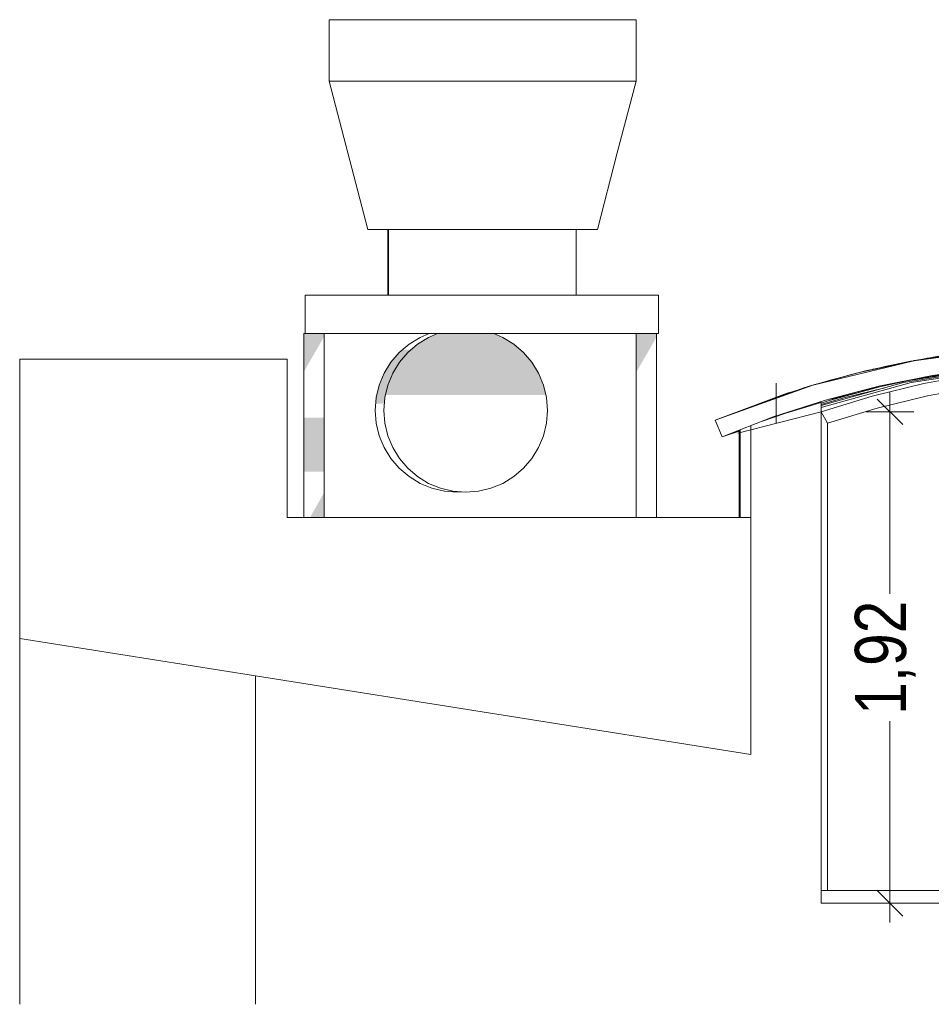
# Model space of a CAD drawing. Header units: millimetres. Extents: x 52659 to 1698020, y -10054 to 104697.
# Tile 351 of 363: x 1550255 to 1553817, y 6646 to 10492. Entities that reach past the tile are written whole.
import ezdxf

# ---------------------------------------------------------------- set-up
doc = ezdxf.new("R2010")
doc.units = ezdxf.units.MM
doc.header["$MEASUREMENT"] = 0
for name, color, linetype in [('00-00 ANCIENNE VERRIERE', 7, 'Continuous'), ('02-05 Poteau.Construction', 7, 'Continuous'), ('02-06 Poutre.Construction', 7, 'Continuous'), ('05-02 Cotation 200ème 100ème.Cotations', 7, 'Continuous'), ('08-01 2D Dessin général.2D', 7, 'Continuous'), ('A-GLAZ-CWMG-OTLN.Modèle IFC', 7, 'Continuous'), ('A-WALL-____-OTLN.Modèle IFC', 7, 'Continuous'), ('IFC Calque.Modèle IFC', 7, 'Continuous'), ('M-EQPM-____-OTLN.Modèle IFC', 7, 'Continuous'), ('Portes ARCHICAD', 7, 'Continuous'), ('S-BEAM-____-OTLN.Modèle IFC', 7, 'Continuous')]:
    doc.layers.add(name, color=color, linetype=linetype)
doc.styles.add('STYLE_GENERE_3', font='ARIALN.TTF')
doc.dimstyles.new('STYLE_GENERE__2', dxfattribs={"dimtxt": 200, "dimasz": 95, "dimexe": 0.18, "dimexo": 100, "dimgap": 0, "dimtad": 0, "dimlfac": 0.001, "dimzin": 0, "dimdsep": 46, "dimtxsty": 'STYLE_GENERE_3', "dimblk": 'ARROWHEAD_6', "dimblk1": 'ARROWHEAD_6', "dimblk2": 'ARROWHEAD_6', "dimcen": 0.09, "dimclrd": 7, "dimclre": 7, "dimclrt": 7, "dimazin": 0, "dimtfac": 1, "dimtdec": 4, "dimtmove": 0, "dimatfit": 3, "dimfxl": 1, "dimtolj": 1, "dimtzin": 0, "dimarcsym": 0})

# ---------------------------------------------------------------- blocks, each defined once
blk = doc.blocks.new('Élément de coupe_1334_6', base_point=(1572445.2, -2053.8))
at = {"layer": 'A-WALL-____-OTLN.Modèle IFC', "color": 7, "linetype": 'Continuous', "lineweight": 18}
for p, q in [((1551176.1, 7929.1), (1550255.2, 8074.9)), ((1551176.1, 6646.2), (1551176.1, 7929.1))]:
    blk.add_line(p, q, dxfattribs=at)
at = {"layer": 'A-WALL-____-OTLN.Modèle IFC', "color": 7, "linetype": 'Continuous', "lineweight": 9}
blk.add_line((1550255.2, 8074.9), (1550255.2, 6646.2), dxfattribs=at)
blk = doc.blocks.new('Élément de coupe_1335_6', base_point=(1572445.2, -2053.8))
at = {"layer": 'A-WALL-____-OTLN.Modèle IFC', "color": 7, "linetype": 'Continuous', "lineweight": 18}
blk.add_line((1553065.6, 8548.4), (1553065.6, 8886.3), dxfattribs=at)
blk = doc.blocks.new('Élément de coupe_1336_6', base_point=(1572445.2, -2053.8))
at = {"layer": 'A-WALL-____-OTLN.Modèle IFC', "color": 7, "linetype": 'Continuous', "lineweight": 18}
for p, q in [((1553386.4, 8996.7), (1553248.6, 8955.4)), ((1553375.6, 8996.7), (1553386.4, 8996.7)), ((1553386.4, 8960.7), (1553386.4, 8996.7)), ((1553248.6, 8955.4), (1553157.1, 8924.1)), ((1553070.4, 8888.2), (1553070.4, 8890.6)), ((1553070.4, 8548.4), (1553070.4, 8888.2)), ((1553112.4, 8906.8), (1553112.4, 8548.4)), ((1558206.8, 8071.6), (1558206.8, 8078.8)), ((1558208.1, 8078.8), (1558206.8, 8078.8)), ((1558206.8, 8050.5), (1558206.8, 8071.6)), ((1558248.7, 8064.9), (1558248.7, 7041)), ((1558445.3, 7686.6), (1558445.3, 7997.2)), ((1560318.5, 7964.3), (1558445.3, 7686.6)), ((1553112.4, 7622.4), (1551176.1, 7929.1)), ((1558248.7, 7041), (1555818, 7041))]:
    blk.add_line(p, q, dxfattribs=at)
at = {"layer": 'A-WALL-____-OTLN.Modèle IFC', "color": 7, "linetype": 'Continuous', "lineweight": 9}
blk.add_line((1560318.5, 6646.2), (1560318.5, 7964.3), dxfattribs=at)
blk = doc.blocks.new('Élément de coupe_1348_6', base_point=(1572445.2, -2053.8))
at = {"layer": 'A-GLAZ-CWMG-OTLN.Modèle IFC', "color": 7, "linetype": 'Continuous', "lineweight": 18}
for p, q in [((1554197.2, 9136.1), (1553991.3, 9109.2)), ((1554197.2, 9136.1), (1554163, 9136.1)), ((1554202, 9086.3), (1554197.2, 9136.1)), ((1553991.3, 9109.2), (1553787.2, 9070.9)), ((1554001.2, 9060.1), (1554172.9, 9082.5)), ((1554172.9, 9082.5), (1554202, 9086.3)), ((1553787.2, 9070.9), (1553585.3, 9021.4)), ((1553801.9, 9023), (1554001.2, 9060.1)), ((1553585.3, 9021.4), (1553386.4, 8960.7)), ((1553604.9, 8975), (1553801.9, 9023)), ((1553410.7, 8916.3), (1553604.9, 8975)), ((1553410.7, 8916.3), (1553410.7, 8916.3))]:
    blk.add_line(p, q, dxfattribs=at)
blk = doc.blocks.new('Élément de coupe_1359_6', base_point=(1572445.2, -2053.8))
at = {"layer": 'A-GLAZ-CWMG-OTLN.Modèle IFC', "color": 7, "linetype": 'Continuous', "lineweight": 18}
for p, q in [((1553386.4, 7041), (1553386.4, 7091)), ((1554172.9, 7091), (1553410.7, 7091)), ((1554197.2, 7091), (1554172.9, 7091)), ((1554197.2, 7041), (1554197.2, 7091)), ((1554197.2, 7041), (1553386.4, 7041))]:
    blk.add_line(p, q, dxfattribs=at)
blk = doc.blocks.new('Élément de coupe_1360_6', base_point=(1572445.2, -2053.8))
at = {"layer": 'A-GLAZ-CWMG-OTLN.Modèle IFC', "color": 7, "linetype": 'Continuous', "lineweight": 18}
for p, q in [((1553386.4, 7091), (1553386.4, 8960.7)), ((1553410.7, 8916.3), (1553386.4, 8960.7)), ((1553410.7, 7091), (1553410.7, 8916.3)), ((1553386.4, 7091), (1553410.7, 7091))]:
    blk.add_line(p, q, dxfattribs=at)
blk = doc.blocks.new('Élément de coupe_1363_6', base_point=(1572445.2, -2053.8))
at = {"layer": 'M-EQPM-____-OTLN.Modèle IFC', "color": 7, "linetype": 'Continuous', "lineweight": 18}
for p, q in [((1551464, 10492.4), (1551470.1, 10492.4)), ((1551464, 10492.4), (1551464, 10252.4)), ((1551470.1, 10492.4), (1551488.3, 10492.4)), ((1551488.3, 10492.4), (1551518.2, 10492.4)), ((1551518.2, 10492.4), (1551559.3, 10492.4)), ((1551559.3, 10492.4), (1551610.6, 10492.4)), ((1551610.6, 10492.4), (1551671.1, 10492.4)), ((1551671.1, 10492.4), (1551739.6, 10492.4)), ((1551739.6, 10492.4), (1551814.8, 10492.4)), ((1551814.8, 10492.4), (1551895, 10492.4)), ((1551895, 10492.4), (1551978.6, 10492.4)), ((1551978.6, 10492.4), (1552064, 10492.4)), ((1552064, 10492.4), (1552149.4, 10492.4)), ((1552149.4, 10492.4), (1552233.1, 10492.4)), ((1552233.1, 10492.4), (1552313.3, 10492.4)), ((1552313.3, 10492.4), (1552388.4, 10492.4)), ((1552388.4, 10492.4), (1552456.9, 10492.4)), ((1552456.9, 10492.4), (1552517.5, 10492.4)), ((1552517.5, 10492.4), (1552568.8, 10492.4)), ((1552568.8, 10492.4), (1552609.8, 10492.4)), ((1552609.8, 10492.4), (1552639.7, 10492.4)), ((1552639.7, 10492.4), (1552657.9, 10492.4)), ((1552657.9, 10492.4), (1552664, 10492.4)), ((1552664, 10492.4), (1552664, 10252.4)), ((1551464, 10252.4), (1551470.1, 10252.4)), ((1551537.8, 9972), (1551464, 10252.4)), ((1551470.1, 10252.4), (1551488.3, 10252.4)), ((1551518.2, 10252.4), (1551488.3, 10252.4)), ((1551518.2, 10252.4), (1551559.3, 10252.4)), ((1551559.3, 10252.4), (1551610.6, 10252.4)), ((1551671.1, 10252.4), (1551610.6, 10252.4)), ((1551671.1, 10252.4), (1551739.6, 10252.4)), ((1551814.8, 10252.4), (1551739.6, 10252.4)), ((1551895, 10252.4), (1551814.8, 10252.4)), ((1551978.6, 10252.4), (1551895, 10252.4)), ((1552064, 10252.4), (1551978.6, 10252.4)), ((1552149.4, 10252.4), (1552064, 10252.4)), ((1552233.1, 10252.4), (1552149.4, 10252.4)), ((1552313.3, 10252.4), (1552233.1, 10252.4)), ((1552388.4, 10252.4), (1552313.3, 10252.4)), ((1552388.4, 10252.4), (1552456.9, 10252.4)), ((1552517.5, 10252.4), (1552456.9, 10252.4)), ((1552517.5, 10252.4), (1552568.8, 10252.4)), ((1552568.8, 10252.4), (1552609.8, 10252.4)), ((1552590.1, 9972), (1552664, 10252.4)), ((1552639.7, 10252.4), (1552609.8, 10252.4)), ((1552639.7, 10252.4), (1552657.9, 10252.4)), ((1552664, 10252.4), (1552657.9, 10252.4)), ((1551615.4, 9672.4), (1551537.8, 9972)), ((1552512.3, 9672.4), (1552590.1, 9972)), ((1551627.6, 9672.4), (1551615.4, 9672.4)), ((1551651.8, 9672.4), (1551627.6, 9672.4)), ((1551687.1, 9672.4), (1551651.8, 9672.4)), ((1551695.6, 9672.4), (1551687.1, 9672.4)), ((1551694, 9416.2), (1551694, 9672.4)), ((1551695.6, 9416.2), (1551695.6, 9672.4)), ((1551856.7, 9672.4), (1551695.6, 9672.4)), ((1551917.7, 9672.4), (1551856.7, 9672.4)), ((1551989.8, 9672.4), (1551917.7, 9672.4)), ((1552063.9, 9672.4), (1551989.8, 9672.4)), ((1552137.9, 9672.4), (1552063.9, 9672.4)), ((1552210, 9672.4), (1552137.9, 9672.4)), ((1552271, 9672.4), (1552210, 9672.4)), ((1552428.7, 9672.4), (1552271, 9672.4)), ((1552428.7, 9672.4), (1552428.7, 9416.2)), ((1552440.6, 9672.4), (1552428.7, 9672.4)), ((1552476, 9672.4), (1552440.6, 9672.4)), ((1552500.1, 9672.4), (1552476, 9672.4)), ((1552512.3, 9672.4), (1552500.1, 9672.4)), ((1552751.1, 9416.2), (1551371.1, 9416.2)), ((1551371.1, 9416.2), (1551371.1, 9266.2)), ((1552751.1, 9416.2), (1552751.1, 9266.2)), ((1551371.1, 9266.2), (1552751.1, 9266.2))]:
    blk.add_line(p, q, dxfattribs=at)
blk = doc.blocks.new('Élément de coupe_1366_6', base_point=(1572445.2, -2053.8))
at = {"layer": 'A-WALL-____-OTLN.Modèle IFC', "color": 7, "linetype": 'Continuous', "lineweight": 9}
for p, q in [((1551300.5, 9165.7), (1550255.2, 9165.7)), ((1550255.2, 9165.7), (1550255.2, 8074.9))]:
    blk.add_line(p, q, dxfattribs=at)
blk = doc.blocks.new('Élément de coupe_1367_6', base_point=(1572445.2, -2053.8))
at = {"layer": 'Portes ARCHICAD', "color": 7, "linetype": 'Continuous', "lineweight": 9}
blk.add_line((1553112.4, 7622.4), (1553112.4, 8548.4), dxfattribs=at)
blk = doc.blocks.new('Élément de coupe_1368_6', base_point=(1572445.2, -2053.8))
at = {"layer": 'IFC Calque.Modèle IFC', "color": 7, "linetype": 'Continuous', "lineweight": 5}
for p, q in [((1551300.5, 8548.4), (1551300.5, 9165.7)), ((1553112.4, 8548.4), (1551300.5, 8548.4))]:
    blk.add_line(p, q, dxfattribs=at)
blk = doc.blocks.new('Élément de coupe_1369_6', base_point=(1572445.2, -2053.8))
at = {"layer": 'S-BEAM-____-OTLN.Modèle IFC', "color": 7, "linetype": 'Continuous', "lineweight": 18}
for p, q in [((1553730.5, 9082.9), (1554025.2, 9128.2)), ((1554155.9, 9140.7), (1554292.6, 9146.5)), ((1553409.2, 9002.4), (1553610, 9056.6)), ((1553634.7, 9054.2), (1553474.5, 9015.6)), ((1553474.5, 9015.6), (1553386.4, 8989.2)), ((1558186, 8075.8), (1557619.4, 8270.9)), ((1558206.8, 8068.7), (1558195.5, 8072.6))]:
    blk.add_line(p, q, dxfattribs=at)
blk = doc.blocks.new('Élément de coupe_1372_6', base_point=(1572445.2, -2053.8))
at = {"layer": '02-06 Poutre.Construction', "linetype": 'Continuous', "lineweight": 0, "true_color": 0x000000}
blk.add_hatch(color=18, dxfattribs=at).paths.add_polyline_path([(1553070.4, 8890.6), (1553057.3, 8885.5), (1553058.4, 8883.3), (1553070.4, 8888.2)])
at = {"layer": '02-06 Poutre.Construction', "color": 7, "linetype": 'Continuous', "lineweight": 9}
for p, q in [((1553057.3, 8885.5), (1553058.4, 8883.3)), ((1553058.4, 8883.3), (1553070.4, 8888.2))]:
    blk.add_line(p, q, dxfattribs=at)
blk = doc.blocks.new('Élément de coupe_1373_6', base_point=(1572445.2, -2053.8))
at = {"layer": '00-00 ANCIENNE VERRIERE', "color": 7, "linetype": 'Continuous', "lineweight": 18}
for p, q in [((1553748.8, 9160.4), (1554151.1, 9213.8)), ((1553934.4, 9190.4), (1554151.1, 9213.8)), ((1553934.4, 9190.4), (1553986.3, 9197.1)), ((1553936.2, 9190.6), (1553986, 9197.1)), ((1553943.8, 9191.4), (1553962, 9193.6)), ((1553957.1, 9192.9), (1553988.6, 9197.4)), ((1554086.6, 9208.1), (1553988.6, 9197.4)), ((1553988.6, 9197.4), (1554032.1, 9200.9)), ((1553990.5, 9197.6), (1553990.6, 9197.7)), ((1553990.6, 9197.6), (1553993.8, 9198.1)), ((1553996, 9198.2), (1553993.8, 9198.1)), ((1554041.9, 9203.3), (1554048.6, 9204.3)), ((1554048.6, 9204.3), (1554062.3, 9205.7)), ((1554055.7, 9204.8), (1554062.3, 9205.7)), ((1554062.3, 9205.7), (1554071.7, 9206.5)), ((1554070.4, 9206.4), (1554079.8, 9207.5)), ((1554079.8, 9207.5), (1554078.3, 9207.2)), ((1554079.8, 9207.5), (1554083.5, 9207.8)), ((1554086.6, 9208.1), (1554147.2, 9213.4)), ((1554086.6, 9208.1), (1554114.3, 9209.8)), ((1554114.6, 9210.7), (1554109.3, 9210.1)), ((1554121.1, 9211.1), (1554114.6, 9210.7)), ((1554137.1, 9212.5), (1554141.1, 9213)), ((1554149.4, 9213.6), (1554141.1, 9213)), ((1554141.1, 9213), (1554145.9, 9213.2)), ((1554151.1, 9213.8), (1554556.9, 9224.3)), ((1554338, 9224), (1554151.1, 9213.8)), ((1554153.8, 9213.9), (1554161, 9214.5)), ((1554161, 9214.5), (1554168.9, 9214.8)), ((1554193.9, 9216.9), (1554162.7, 9214.6)), ((1554181.3, 9216), (1554176.5, 9215.6)), ((1554186.5, 9216.4), (1554181.3, 9216)), ((1554181.3, 9216), (1554182.9, 9216.1)), ((1554193.9, 9216.9), (1554225.7, 9217.9)), ((1554216.3, 9217.3), (1554193.9, 9216.9)), ((1554250.6, 9220.4), (1554196.8, 9217)), ((1554253.3, 9220.5), (1554224.7, 9217.8)), ((1554252.3, 9220.4), (1554250.6, 9220.4)), ((1554251.6, 9220.3), (1554250.6, 9220.4)), ((1554338, 9224), (1554253.3, 9220.5)), ((1554287.6, 9221.9), (1554295.9, 9222.5)), ((1554295.1, 9222.2), (1554300.9, 9222.7)), ((1554299.1, 9222.5), (1554295.9, 9222.5)), ((1554295.9, 9222.5), (1554298.6, 9222.5)), ((1554327.8, 9223.6), (1554300.9, 9222.7)), ((1554300.9, 9222.7), (1554322.7, 9223.3)), ((1554332.6, 9223.8), (1554333, 9223.8)), ((1554334.8, 9223.9), (1554333, 9223.8)), ((1554336.3, 9223.9), (1554334.8, 9223.9)), ((1554338, 9224), (1554556.9, 9224.3)), ((1554341.2, 9224), (1554340.4, 9224)), ((1554356, 9224.5), (1554340.8, 9224)), ((1554343.6, 9224), (1554371.6, 9224.8)), ((1554371.6, 9224.8), (1554348.6, 9224)), ((1554356, 9224.5), (1554359.7, 9224.5)), ((1554371.6, 9224.8), (1554401.2, 9224.1)), ((1554434.2, 9225.7), (1554378.5, 9224.7)), ((1554385.4, 9224.5), (1554548.4, 9224.5)), ((1554481.2, 9225.6), (1554415.1, 9224.5)), ((1554434.2, 9225.7), (1554418.4, 9224.5)), ((1554434.2, 9225.7), (1554481.2, 9225.6)), ((1554445.3, 9225.7), (1554443.5, 9225.6)), ((1554445.3, 9225.7), (1554451.1, 9225.7)), ((1554468.9, 9225.6), (1554470.4, 9225.7)), ((1554469.4, 9225.6), (1554470.4, 9225.7)), ((1554470.4, 9225.7), (1554479.6, 9225.6)), ((1554479.3, 9225.6), (1554479.6, 9225.6)), ((1554479.6, 9225.6), (1554479.9, 9225.6)), ((1554509.7, 9224.5), (1554481.2, 9225.6)), ((1554484.6, 9225.5), (1554518.7, 9224.5)), ((1554553.8, 9224.3), (1554548.4, 9224.5)), ((1554556.9, 9224.3), (1554747.3, 9214.4)), ((1554556.9, 9224.3), (1554961.5, 9191.8)), ((1554569.2, 9223.9), (1554564.3, 9223.9)), ((1554564.8, 9223.9), (1554570.1, 9223.9)), ((1554638, 9221.2), (1554570.1, 9223.9)), ((1554678.4, 9219.1), (1554570.2, 9223.6)), ((1554570.4, 9223.9), (1554570.3, 9223.9)), ((1554572.6, 9223.8), (1554570.4, 9223.9)), ((1554629.5, 9221.1), (1554638, 9221.2)), ((1554638, 9221.2), (1554667.6, 9219.5)), ((1554642.1, 9221), (1554640, 9221.1)), ((1554642.1, 9221), (1554643.5, 9220.9)), ((1554725.4, 9215.6), (1554678.4, 9219.1)), ((1554689.8, 9218.2), (1554710.8, 9217)), ((1554710.8, 9217), (1554699, 9217.6)), ((1554726.3, 9215.6), (1554710.8, 9217)), ((1554718.1, 9216.5), (1554714.1, 9216.7)), ((1554723.6, 9215.9), (1554718.1, 9216.5)), ((1554720.8, 9215.8), (1554733.3, 9215.4)), ((1554731.1, 9215.6), (1554721.8, 9216.1)), ((1554733.3, 9215.4), (1554722.6, 9215.7)), ((1554723.8, 9215.8), (1554731.1, 9215.6)), ((1554731.1, 9215.6), (1554732.9, 9215.4)), ((1554747.3, 9214.4), (1554733.3, 9215.4)), ((1554961.5, 9191.8), (1554747.3, 9214.4)), ((1554749.4, 9214.2), (1554748.5, 9214.3)), ((1554753.5, 9213.8), (1554749.4, 9214.2)), ((1554784.6, 9211.3), (1554750.1, 9214.1)), ((1554753.4, 9213.8), (1554755.6, 9213.7)), ((1554753.5, 9213.8), (1554753.5, 9213.8)), ((1554755.6, 9213.7), (1554760.1, 9213.3)), ((1554755.6, 9213.7), (1554766, 9212.8)), ((1554803.6, 9208.4), (1554784.6, 9211.3)), ((1554784.6, 9211.3), (1554831.9, 9205.5)), ((1554788.6, 9210.8), (1554807.7, 9209.2)), ((1554807.7, 9209.2), (1554797.1, 9209.8)), ((1554806.2, 9209.4), (1554805.8, 9209.4)), ((1554831.5, 9206.1), (1554807.7, 9209.2)), ((1554824.8, 9207.6), (1554808.1, 9209.2)), ((1554810.4, 9208.9), (1554824.8, 9207.6)), ((1554885.4, 9201.2), (1554814.1, 9207.7)), ((1554824.8, 9207.6), (1554841.3, 9205.2)), ((1554828.2, 9206.5), (1554844.2, 9204.9)), ((1554830.1, 9206.3), (1554837.7, 9205.5)), ((1554834.2, 9205.8), (1554830.9, 9206.2)), ((1554885.4, 9201.2), (1554929.1, 9195.2)), ((1554894.7, 9199.9), (1554895, 9199.9)), ((1554895, 9199.9), (1554906.1, 9198.8)), ((1554908.6, 9198.5), (1554896.2, 9199.7)), ((1554899.5, 9199.3), (1554908.6, 9198.5)), ((1554907.2, 9198.6), (1554906.1, 9198.8)), ((1554907.2, 9198.6), (1554907.2, 9198.6)), ((1554938.4, 9194.2), (1554908.6, 9198.5)), ((1553354.4, 9064.6), (1553748.8, 9160.4)), ((1553748.8, 9160.4), (1553534.8, 9113.9)), ((1553735.6, 9157.9), (1553681.2, 9147.1)), ((1553735.6, 9157.9), (1553740.6, 9158.6)), ((1553746.1, 9159.8), (1553736.9, 9158.1)), ((1553746.1, 9159.8), (1553748.8, 9160.4)), ((1553748.8, 9160.4), (1553934.4, 9190.4)), ((1553748.8, 9160.4), (1553750.3, 9160.7)), ((1553749.9, 9160.5), (1553750.3, 9160.7)), ((1553750.3, 9160.7), (1553783.8, 9166.5)), ((1553776.5, 9164.8), (1553789, 9167.7)), ((1553783.7, 9166), (1553818.8, 9172.8)), ((1553789, 9167.7), (1553815.4, 9172.1)), ((1553789, 9167.7), (1553809.6, 9171)), ((1553800.4, 9169.6), (1553798.5, 9169.3)), ((1553800.4, 9168.7), (1553818.8, 9172.8)), ((1553800.4, 9169.6), (1553807.7, 9170.8)), ((1553800.4, 9169.6), (1553801.6, 9169.8)), ((1553818.8, 9172.8), (1553921.9, 9188.7)), ((1553824.2, 9173.6), (1553839, 9176.1)), ((1553839, 9176.1), (1553846.9, 9177.1)), ((1553846.1, 9177), (1553887.9, 9183.8)), ((1553851.7, 9177.9), (1553888.4, 9183.8)), ((1553887.9, 9183.8), (1553888, 9183.8)), ((1553888, 9183.8), (1553888, 9183.8)), ((1553916.8, 9187.9), (1553888.4, 9183.8)), ((1553912.6, 9186.9), (1553921.9, 9188.7)), ((1553934.4, 9190.4), (1553921.9, 9188.7)), ((1553929.4, 9189.7), (1553929.5, 9189.7)), ((1553929.5, 9189.7), (1553929.7, 9189.8)), ((1553929.7, 9189.8), (1553930, 9189.8)), ((1553934.4, 9190.4), (1553934.4, 9190.4)), ((1554423.7, 9154.3), (1554167.1, 9143.4)), ((1554463.3, 9155.7), (1554248.7, 9150.1)), ((1554677.8, 9149), (1554463.3, 9155.7)), ((1555146.5, 9162.4), (1554961.5, 9191.8)), ((1554961.5, 9191.8), (1555360.3, 9116.6)), ((1555009.4, 9184.2), (1555062.8, 9176.8)), ((1555029.9, 9180.9), (1555062.8, 9176.8)), ((1555033.6, 9180.8), (1555047.1, 9179.3)), ((1555047.1, 9179.3), (1555056.4, 9177.7)), ((1555062.8, 9176.8), (1555124.5, 9165.9)), ((1555093, 9170.9), (1555062.8, 9176.8)), ((1555084.6, 9173.2), (1555076.1, 9174.5)), ((1555084.6, 9173.2), (1555097.4, 9171)), ((1555092.3, 9171.6), (1555092.1, 9171.6)), ((1555099.3, 9170.7), (1555092.1, 9171.6)), ((1555099.3, 9170.7), (1555093.3, 9171.4)), ((1555126.4, 9165.6), (1555099.3, 9170.7)), ((1555100.4, 9170.6), (1555099.3, 9170.7)), ((1555101.5, 9170.4), (1555100.4, 9170.6)), ((1555101.5, 9170.4), (1555103.2, 9170)), ((1555146.4, 9162.4), (1555101.5, 9170.4)), ((1555108.4, 9169.1), (1555109.7, 9169)), ((1555109.7, 9169), (1555111.6, 9168.6)), ((1555123.9, 9166.5), (1555121.4, 9166.8)), ((1555126.2, 9166), (1555123.9, 9166.5)), ((1555360.3, 9116.6), (1555146.5, 9162.4)), ((1555146.5, 9162.4), (1555266.7, 9138.2)), ((1555147, 9162.3), (1555146.7, 9162.3)), ((1555147, 9162.3), (1555160.3, 9159.8)), ((1555147.4, 9162.2), (1555147, 9162.3)), ((1555153.5, 9161), (1555154.1, 9161)), ((1555154.1, 9160.9), (1555154.2, 9160.9)), ((1555160.3, 9159.8), (1555154.2, 9160.9)), ((1555160.3, 9159.8), (1555164.2, 9158.9)), ((1555160.7, 9159.5), (1555174, 9157.2)), ((1555164.3, 9158.8), (1555182.3, 9155.6)), ((1555174, 9157.2), (1555168.9, 9158)), ((1555182.3, 9155.6), (1555174, 9157.2)), ((1555175.1, 9157), (1555175, 9157)), ((1555175.1, 9157), (1555175.1, 9157)), ((1555197.6, 9152.1), (1555182.3, 9155.6)), ((1555236.5, 9144.4), (1555185.6, 9154.8)), ((1555220.4, 9147.5), (1555188, 9154.3)), ((1553565.6, 9121.4), (1553539.8, 9115)), ((1553552.4, 9117.8), (1553565.6, 9121.4)), ((1553565.6, 9121.4), (1553613.8, 9131.7)), ((1553566.9, 9121.7), (1553569.9, 9122.4)), ((1553623.1, 9134.2), (1553569.9, 9122.4)), ((1553569.9, 9122.4), (1553573.5, 9123.1)), ((1553587.9, 9126.4), (1553595.8, 9128.5)), ((1553595.8, 9128.5), (1553588.9, 9126.6)), ((1553628.6, 9135.6), (1553595.8, 9128.5)), ((1553598, 9127.6), (1553635.5, 9137.4)), ((1553635.5, 9137.4), (1553702.7, 9150.4)), ((1553681.2, 9147.1), (1553635.5, 9137.4)), ((1553681.2, 9147.1), (1553707.2, 9151.3)), ((1553686.1, 9148.1), (1553685.6, 9147.9)), ((1553688.2, 9148.5), (1553686.1, 9148)), ((1553688, 9148.5), (1553688, 9148.5)), ((1553688.1, 9148.5), (1553688, 9148.5)), ((1553689.8, 9148.8), (1553688.2, 9148.5)), ((1553707, 9152.2), (1553688.3, 9148.5)), ((1553815.5, 9101), (1554097.1, 9137.5)), ((1554034.8, 9132.4), (1553822.2, 9102.4)), ((1553881.9, 9106.2), (1553937.5, 9116.8)), ((1553958.3, 9119.5), (1553985.9, 9122.2)), ((1554248.7, 9150.1), (1554034.8, 9132.4)), ((1554383, 9152.5), (1554395.6, 9152.2)), ((1554891.6, 9130), (1554677.8, 9149)), ((1555104, 9098.9), (1554891.6, 9130)), ((1555247.9, 9142.3), (1555218.8, 9147.8)), ((1555247.9, 9142.3), (1555231.6, 9145.3)), ((1555247.9, 9142.3), (1555256.5, 9140.3)), ((1555261.7, 9139.3), (1555253, 9141.1)), ((1555262.7, 9139), (1555261.7, 9139.3)), ((1555261.7, 9139.3), (1555263.7, 9138.8)), ((1555315.4, 9126.2), (1555266.7, 9138.2)), ((1555323.4, 9125.4), (1555266.7, 9138.2)), ((1555293.2, 9132.3), (1555286.6, 9133.7)), ((1555288.9, 9133.2), (1555293.2, 9132.3)), ((1555310.2, 9128.4), (1555293.2, 9132.3)), ((1555323.4, 9125.4), (1555334.6, 9122.1)), ((1555350.1, 9118.8), (1555323.4, 9125.4)), ((1555340.5, 9121.4), (1555328.8, 9124.1)), ((1555341.3, 9121.2), (1555335.8, 9122.3)), ((1555341.3, 9121.2), (1555336.5, 9122.2)), ((1555354.9, 9117.8), (1555341.3, 9121.2)), ((1555343.8, 9120.6), (1555342.1, 9121)), ((1555343.8, 9120.6), (1555343, 9120.8)), ((1555355.6, 9117.6), (1555343.8, 9120.6)), ((1555360.3, 9116.6), (1555749, 8999.6)), ((1555468.9, 9088.4), (1555360.3, 9116.6)), ((1553534.8, 9113.9), (1553354.4, 9064.6)), ((1553433.4, 9087.4), (1553358.7, 9065.8)), ((1553370.2, 9069.3), (1553401.1, 9078.3)), ((1553432.4, 9087.1), (1553372.2, 9069.8)), ((1553401.1, 9078.3), (1553423.8, 9084.7)), ((1553401.1, 9078.3), (1553404.5, 9079.1)), ((1553433.4, 9087.4), (1553417.5, 9081.9)), ((1553534.8, 9113.9), (1553433.4, 9087.4)), ((1553433.6, 9087.4), (1553433.5, 9087.4)), ((1553433.7, 9087.5), (1553433.6, 9087.4)), ((1553500.3, 9105.2), (1553489.5, 9102.1)), ((1553490.2, 9102.3), (1553500.3, 9105.2)), ((1553524, 9111.1), (1553500.3, 9105.2)), ((1553794.3, 9096.8), (1553531.3, 9039.4)), ((1553822.2, 9102.4), (1553611.7, 9060.3)), ((1553901, 9112.1), (1553753.2, 9087.8)), ((1553883.8, 9106.5), (1553886, 9106.9)), ((1553884.4, 9106.7), (1553895.9, 9108.3)), ((1555314.3, 9055.7), (1555104, 9098.9)), ((1555373.9, 9113.1), (1555384.2, 9110.7)), ((1555376.6, 9112.4), (1555384.2, 9110.7)), ((1555384.2, 9110.7), (1555390.7, 9108.7)), ((1555390.3, 9108.9), (1555390.2, 9108.9)), ((1555396.9, 9107.2), (1555390.3, 9108.8)), ((1555426.6, 9099.8), (1555391.1, 9108.6)), ((1555397.2, 9107.1), (1555396.9, 9107.2)), ((1555434.5, 9097.4), (1555426.6, 9099.8)), ((1555427.8, 9099.4), (1555429, 9099.2)), ((1555429, 9099.2), (1555438.8, 9096.6)), ((1555429, 9099.2), (1555445.6, 9094.7)), ((1555446.3, 9094.6), (1555433.7, 9097.6)), ((1555436, 9097.3), (1555435.8, 9097.4)), ((1555436.1, 9097.3), (1555436, 9097.3)), ((1555436, 9097.3), (1555436, 9097.3)), ((1555437.6, 9096.9), (1555437.6, 9096.9)), ((1555437.7, 9096.9), (1555437.6, 9096.9)), ((1555446.1, 9094.6), (1555438.8, 9096.6)), ((1555438.8, 9096.6), (1555439.3, 9096.4)), ((1555451.5, 9092.9), (1555446.3, 9094.6)), ((1555446.3, 9094.6), (1555453.8, 9092.6)), ((1555451, 9093.3), (1555451, 9093.3)), ((1555453.8, 9092.6), (1555457.5, 9091.4)), ((1555468.9, 9088.4), (1555749, 8999.6)), ((1552972.3, 8927.7), (1553354.4, 9064.6)), ((1553348.6, 9062.9), (1552972.3, 8927.7)), ((1553318.5, 9053.7), (1552972.3, 8927.7)), ((1553297.6, 9047.1), (1552972.3, 8927.7)), ((1553297.6, 9047.1), (1553243.2, 9029.5)), ((1553315.8, 9052.7), (1553297.6, 9047.1)), ((1553305.3, 9049.6), (1553304.1, 9049.1)), ((1553318.1, 9053.5), (1553305.3, 9049.6)), ((1553348.6, 9062.9), (1553318.5, 9053.7)), ((1553320.4, 9054.3), (1553321, 9054.5)), ((1553321.2, 9054.5), (1553321, 9054.5)), ((1553321.2, 9054.5), (1553328.4, 9056.7)), ((1553330.6, 9057.4), (1553323.6, 9055.3)), ((1553330.1, 9057.2), (1553330.6, 9057.4)), ((1553330.6, 9057.4), (1553344.9, 9061.8)), ((1553333.2, 9058.2), (1553334.3, 9058.5)), ((1553335.6, 9059), (1553334.3, 9058.5)), ((1553335.6, 9059), (1553335.8, 9059)), ((1553344.9, 9061.8), (1553344.6, 9061.7)), ((1553344.9, 9061.8), (1553345.7, 9062)), ((1553353.4, 9064.3), (1553348.6, 9062.9)), ((1553356.3, 9065.2), (1553359.7, 9066.2)), ((1553357.1, 9065.4), (1553369.6, 9069.2)), ((1553363.6, 9067.4), (1553359.7, 9066.2)), ((1553361.4, 9066.7), (1553359.7, 9066.2)), ((1553362.6, 9067.1), (1553364.4, 9067.6)), ((1553364.4, 9067.6), (1553367.5, 9068.5)), ((1553364.4, 9067.6), (1553365.3, 9067.8)), ((1553374.8, 9070.5), (1553369.6, 9069.2)), ((1553611.7, 9060.3), (1553403.9, 9006.3)), ((1553430.1, 9009.5), (1553601.4, 9054.2)), ((1553572.6, 9046.7), (1553575.8, 9047.3)), ((1555521.8, 9000.5), (1555314.3, 9055.7)), ((1553243.2, 9029.5), (1552972.3, 8927.7)), ((1553403.9, 9006.3), (1553199.6, 8940.5)), ((1553248, 9031), (1553248.8, 9031.3)), ((1553248.8, 9031.3), (1553256.2, 9033.7)), ((1553257.9, 9034.3), (1553256.1, 9033.6)), ((1553257.9, 9034.3), (1553265.6, 9036.7)), ((1553260.6, 9035.1), (1553257.9, 9034.3)), ((1553474.5, 9024.6), (1553386.4, 8994.7)), ((1553413.9, 9003.7), (1553434.5, 9010.7)), ((1553423.5, 9006.8), (1553415.5, 9004.1)), ((1553437.1, 9009.9), (1553422.5, 9006.6)), ((1555725.7, 8933.6), (1555521.8, 9000.5)), ((1555749, 8999.6), (1558585.4, 8022.9)), ((1552999.4, 8863.1), (1552972.3, 8927.7)), ((1553199.6, 8940.5), (1552999.4, 8863.1)), ((1558562.6, 7956.8), (1555725.7, 8933.6)), ((1553065.6, 8885.6), (1552999.4, 8863.1)), ((1552999.4, 8863.1), (1553065.6, 8885.6)), ((1553065.6, 8885.5), (1552999.4, 8863.1)), ((1553065.6, 8884.8), (1552999.4, 8863.1)), ((1558585.4, 8022.9), (1558562.6, 7956.8))]:
    blk.add_line(p, q, dxfattribs=at)
at = {"layer": '00-00 ANCIENNE VERRIERE', "color": 7, "linetype": 'Continuous', "lineweight": 9}
for p, q in [((1554451.9, 9225.6), (1554451.1, 9225.7)), ((1554805.8, 9209.4), (1554805.6, 9209.4)), ((1553425, 9085), (1553423.8, 9084.7))]:
    blk.add_line(p, q, dxfattribs=at)
blk = doc.blocks.new('Élément de coupe_1382_6', base_point=(1572445.2, -2053.8))
at = {"layer": 'S-BEAM-____-OTLN.Modèle IFC', "color": 7, "linetype": 'Continuous', "lineweight": 18}
for p, q in [((1554484.5, 9154.1), (1554496.8, 9154.6)), ((1553708.4, 9074.6), (1554108.6, 9137.9)), ((1553737.9, 9074.6), (1554138.1, 9137.9)), ((1554108.6, 9137.9), (1554272.3, 9144.9)), ((1554138.1, 9137.9), (1554251.4, 9142.8)), ((1553386.4, 8985.5), (1553708.4, 9074.6)), ((1553386.4, 8977.3), (1553737.9, 9074.6)), ((1557818.5, 8196.2), (1558203.2, 8060.2)), ((1558203.2, 8060.2), (1558203.2, 8051.8))]:
    blk.add_line(p, q, dxfattribs=at)
blk = doc.blocks.new('Élément de coupe_1390_6', base_point=(1572445.2, -2053.8))
at = {"layer": '02-06 Poutre.Construction', "linetype": 'Continuous', "lineweight": 0, "true_color": 0x000000}
blk.add_hatch(color=18, dxfattribs=at).paths.add_polyline_path([(1551683.9, 9025.8), (1552311.4, 9025.8), (1552302, 9065.1), (1552282.7, 9111.5), (1552256.5, 9154.3), (1552223.9, 9192.5), (1552185.7, 9225.1), (1552142.9, 9251.4), (1552107.1, 9266.2), (1551888.2, 9266.2), (1551852.3, 9251.4), (1551809.5, 9225.1), (1551771.3, 9192.5), (1551738.7, 9154.3), (1551712.5, 9111.5), (1551693.3, 9065.1)])
at = {"layer": '02-06 Poutre.Construction', "color": 7, "linetype": 'Continuous', "lineweight": 9}
for p, q in [((1551852.3, 9251.4), (1551809.5, 9225.1)), ((1551888.2, 9266.2), (1551852.3, 9251.4)), ((1552142.9, 9251.4), (1552107.1, 9266.2)), ((1552185.7, 9225.1), (1552142.9, 9251.4)), ((1551771.3, 9192.5), (1551738.7, 9154.3)), ((1551809.5, 9225.1), (1551771.3, 9192.5)), ((1552223.9, 9192.5), (1552185.7, 9225.1)), ((1552256.5, 9154.3), (1552223.9, 9192.5)), ((1551738.7, 9154.3), (1551712.5, 9111.5)), ((1552282.7, 9111.5), (1552256.5, 9154.3)), ((1551712.5, 9111.5), (1551693.3, 9065.1)), ((1552302, 9065.1), (1552282.7, 9111.5)), ((1551693.3, 9065.1), (1551681.6, 9016.3)), ((1552313.7, 9016.3), (1552302, 9065.1)), ((1551681.6, 9016.3), (1551677.6, 8966.2)), ((1552317.6, 8966.2), (1552313.7, 9016.3)), ((1551677.6, 8966.2), (1551681.6, 8916.2)), ((1552313.7, 8916.2), (1552317.6, 8966.2)), ((1551681.6, 8916.2), (1551693.3, 8867.4)), ((1552302, 8867.4), (1552313.7, 8916.2)), ((1551693.3, 8867.4), (1551712.5, 8821)), ((1552282.7, 8821), (1552302, 8867.4)), ((1551712.5, 8821), (1551738.7, 8778.1)), ((1552256.5, 8778.1), (1552282.7, 8821)), ((1551738.7, 8778.1), (1551771.3, 8740)), ((1552223.9, 8740), (1552256.5, 8778.1)), ((1551771.3, 8740), (1551809.5, 8707.4)), ((1552185.7, 8707.4), (1552223.9, 8740)), ((1551809.5, 8707.4), (1551852.3, 8681.1)), ((1552142.9, 8681.1), (1552185.7, 8707.4)), ((1551852.3, 8681.1), (1551898.7, 8661.9)), ((1551898.7, 8661.9), (1551947.6, 8650.2)), ((1552047.7, 8650.2), (1552096.5, 8661.9)), ((1552096.5, 8661.9), (1552142.9, 8681.1)), ((1551947.6, 8650.2), (1551997.6, 8646.2)), ((1551997.6, 8646.2), (1552047.7, 8650.2))]:
    blk.add_line(p, q, dxfattribs=at)
blk = doc.blocks.new('Élément de coupe_1394_6', base_point=(1572445.2, -2053.8))
at = {"layer": '02-06 Poutre.Construction', "linetype": 'Continuous', "lineweight": 0, "true_color": 0x000000}
blk.add_hatch(color=18, dxfattribs=at).paths.add_polyline_path([(1551646.5, 8992.4), (1551679.7, 8992.4), (1551681.6, 9016.3), (1551693.3, 9065.1), (1551712.5, 9111.5), (1551738.7, 9154.3), (1551771.3, 9192.5), (1551784.1, 9203.4), (1551751, 9203.4), (1551738.2, 9192.5), (1551705.5, 9154.3), (1551679.3, 9111.5), (1551660.1, 9065.1), (1551648.4, 9016.3)])
at = {"layer": '02-06 Poutre.Construction', "color": 7, "linetype": 'Continuous', "lineweight": 9}
for p, q in [((1551819.2, 9251.4), (1551776.3, 9225.1)), ((1551855, 9266.2), (1551819.2, 9251.4)), ((1551738.2, 9192.5), (1551705.5, 9154.3)), ((1551776.3, 9225.1), (1551738.2, 9192.5)), ((1551705.5, 9154.3), (1551679.3, 9111.5)), ((1551679.3, 9111.5), (1551660.1, 9065.1)), ((1551660.1, 9065.1), (1551648.4, 9016.3)), ((1551648.4, 9016.3), (1551644.4, 8966.2)), ((1551644.4, 8966.2), (1551648.4, 8916.2)), ((1551648.4, 8916.2), (1551660.1, 8867.4)), ((1551660.1, 8867.4), (1551679.3, 8821)), ((1551679.3, 8821), (1551705.5, 8778.1)), ((1551705.5, 8778.1), (1551738.2, 8740)), ((1551738.2, 8740), (1551776.3, 8707.4)), ((1551776.3, 8707.4), (1551819.2, 8681.1)), ((1551819.2, 8681.1), (1551865.5, 8661.9)), ((1551865.5, 8661.9), (1551914.4, 8650.2)), ((1551914.4, 8650.2), (1551964.4, 8646.2)), ((1551964.4, 8646.2), (1551981, 8647.5))]:
    blk.add_line(p, q, dxfattribs=at)
blk = doc.blocks.new('Élément de coupe_1395_6', base_point=(1572445.2, -2053.8))
at = {"layer": '02-05 Poteau.Construction', "linetype": 'Continuous', "lineweight": 0, "true_color": 0x000000}
for points in [[(1551365.1, 9116.4), (1551445.1, 9255.9), (1551445.1, 9266.2), (1551371.1, 9266.2), (1551371.1, 9266.2), (1551365.1, 9266.2)], [(1551445.1, 8937.3), (1551365.1, 8937.3), (1551365.1, 8726.2), (1551445.1, 8726.2)], [(1551445.1, 8645.4), (1551389.5, 8548.4), (1551445.1, 8548.4)]]:
    blk.add_hatch(color=18, dxfattribs=at).paths.add_polyline_path(points)
at = {"layer": '02-05 Poteau.Construction', "color": 7, "linetype": 'Continuous', "lineweight": 9}
for p, q in [((1551365.1, 8548.4), (1551365.1, 9266.2)), ((1551365.1, 9266.2), (1551371.1, 9266.2)), ((1551445.1, 8548.4), (1551445.1, 9266.2))]:
    blk.add_line(p, q, dxfattribs=at)
blk = doc.blocks.new('Élément de coupe_1396_6', base_point=(1572445.2, -2053.8))
at = {"layer": '02-05 Poteau.Construction', "linetype": 'Continuous', "lineweight": 0, "true_color": 0x000000}
blk.add_hatch(color=18, dxfattribs=at).paths.add_polyline_path([(1552663.2, 9266.2), (1552663.2, 9113.1), (1552743.2, 9252.6), (1552743.2, 9266.2)])
at = {"layer": '02-05 Poteau.Construction', "color": 7, "linetype": 'Continuous', "lineweight": 9}
for p, q in [((1552663.2, 8548.4), (1552663.2, 9266.2)), ((1552743.2, 8548.4), (1552743.2, 9266.2))]:
    blk.add_line(p, q, dxfattribs=at)
blk = doc.blocks.new('*D1724', base_point=(1572445.2, -2053.8))
at = {"layer": '05-02 Cotation 200ème 100ème.Cotations', "color": 7, "linetype": 'Continuous', "lineweight": 25, "transparency": 16777216}
for p, q in [((1553705.5, 8910.7), (1553605.5, 9010.7)), ((1553605.5, 7091), (1553705.5, 6991))]:
    blk.add_line(p, q, dxfattribs=at)
at = {"layer": '05-02 Cotation 200ème 100ème.Cotations', "color": 7, "linetype": 'Continuous', "lineweight": 13, "transparency": 16777216}
for p, q in [((1553655.5, 8960.7), (1553655.5, 9035.7)), ((1553749.3, 8960.7), (1553561.8, 8960.7)), ((1553655.5, 8249.7), (1553655.5, 8960.7)), ((1553655.5, 7041), (1553655.5, 7752)), ((1553749.3, 7041), (1553561.8, 7041)), ((1553655.5, 6966), (1553655.5, 7041))]:
    blk.add_line(p, q, dxfattribs=at)
at = {"layer": '05-02 Cotation 200ème 100ème.Cotations', "color": 7, "lineweight": 9, "transparency": 16777216, "insert": (1553755.5, 7776.9), "char_height": 200, "attachment_point": 7, "rotation": 90, "style": 'STYLE_GENERE_3'}
blk.add_mtext('\\A1;1,92', dxfattribs=at)
blk = doc.blocks.new('ARROWHEAD_6')
at = {"color": 0, "linetype": 'Continuous', "lineweight": 0}
for p, q in [((-0.5, -0.5), (0.5, 0.5)), ((0, 0), (-1, 0))]:
    blk.add_line(p, q, dxfattribs=at)

msp = doc.modelspace()

# ---------------------------------------------------------------- linework, layer by layer
at = {"layer": '08-01 2D Dessin général.2D', "color": 7, "linetype": 'Continuous', "lineweight": 9}
for p, q in [((1553210.342, 9072.761), (1553210.342, 8915.749)), ((1553386.366, 8960.748), (1553061.076, 8877.59))]:
    msp.add_line(p, q, dxfattribs=at)

# ---------------------------------------------------------------- block references
at = {"layer": '00-00 ANCIENNE VERRIERE', "lineweight": 0}
msp.add_blockref('Élément de coupe_1373_6', (1572445.23, -2053.764), dxfattribs=at)
at = {"layer": '02-05 Poteau.Construction', "lineweight": 0}
for name in ['Élément de coupe_1395_6', 'Élément de coupe_1396_6']:
    msp.add_blockref(name, (1572445.23, -2053.764), dxfattribs=at)
at = {"layer": '02-06 Poutre.Construction', "lineweight": 0}
for name in ['Élément de coupe_1394_6', 'Élément de coupe_1390_6', 'Élément de coupe_1372_6']:
    msp.add_blockref(name, (1572445.23, -2053.764), dxfattribs=at)
at = {"layer": 'A-GLAZ-CWMG-OTLN.Modèle IFC', "lineweight": 0}
for name in ['Élément de coupe_1348_6', 'Élément de coupe_1360_6', 'Élément de coupe_1359_6']:
    msp.add_blockref(name, (1572445.23, -2053.764), dxfattribs=at)
at = {"layer": 'A-WALL-____-OTLN.Modèle IFC', "lineweight": 0}
for name in ['Élément de coupe_1366_6', 'Élément de coupe_1336_6', 'Élément de coupe_1335_6', 'Élément de coupe_1334_6']:
    msp.add_blockref(name, (1572445.23, -2053.764), dxfattribs=at)
at = {"layer": 'IFC Calque.Modèle IFC', "lineweight": 0}
msp.add_blockref('Élément de coupe_1368_6', (1572445.23, -2053.764), dxfattribs=at)
at = {"layer": 'M-EQPM-____-OTLN.Modèle IFC', "lineweight": 0}
msp.add_blockref('Élément de coupe_1363_6', (1572445.23, -2053.764), dxfattribs=at)
at = {"layer": 'Portes ARCHICAD', "lineweight": 0}
msp.add_blockref('Élément de coupe_1367_6', (1572445.23, -2053.764), dxfattribs=at)
at = {"layer": 'S-BEAM-____-OTLN.Modèle IFC', "lineweight": 0}
for name in ['Élément de coupe_1382_6', 'Élément de coupe_1369_6']:
    msp.add_blockref(name, (1572445.23, -2053.764), dxfattribs=at)

# ---------------------------------------------------------------- dimensions: what is measured, and where the dimension line sits
at = {"layer": '05-02 Cotation 200ème 100ème.Cotations', "color": 7, "linetype": 'Continuous', "lineweight": 13}
dim = msp.add_linear_dim(base=(1553655.505, 8960.748), p1=(1553386.366, 7040.998), p2=(1553386.366, 8960.748), angle=90, dimstyle='STYLE_GENERE__2', dxfattribs=at)
dim.commit()
dim.dimension.update_dxf_attribs({"geometry": '*D1724', "text_midpoint": (1553655.505, 8036.637), "dimtype": 160, "text_rotation": 90})

doc.saveas('drawing.dxf')
